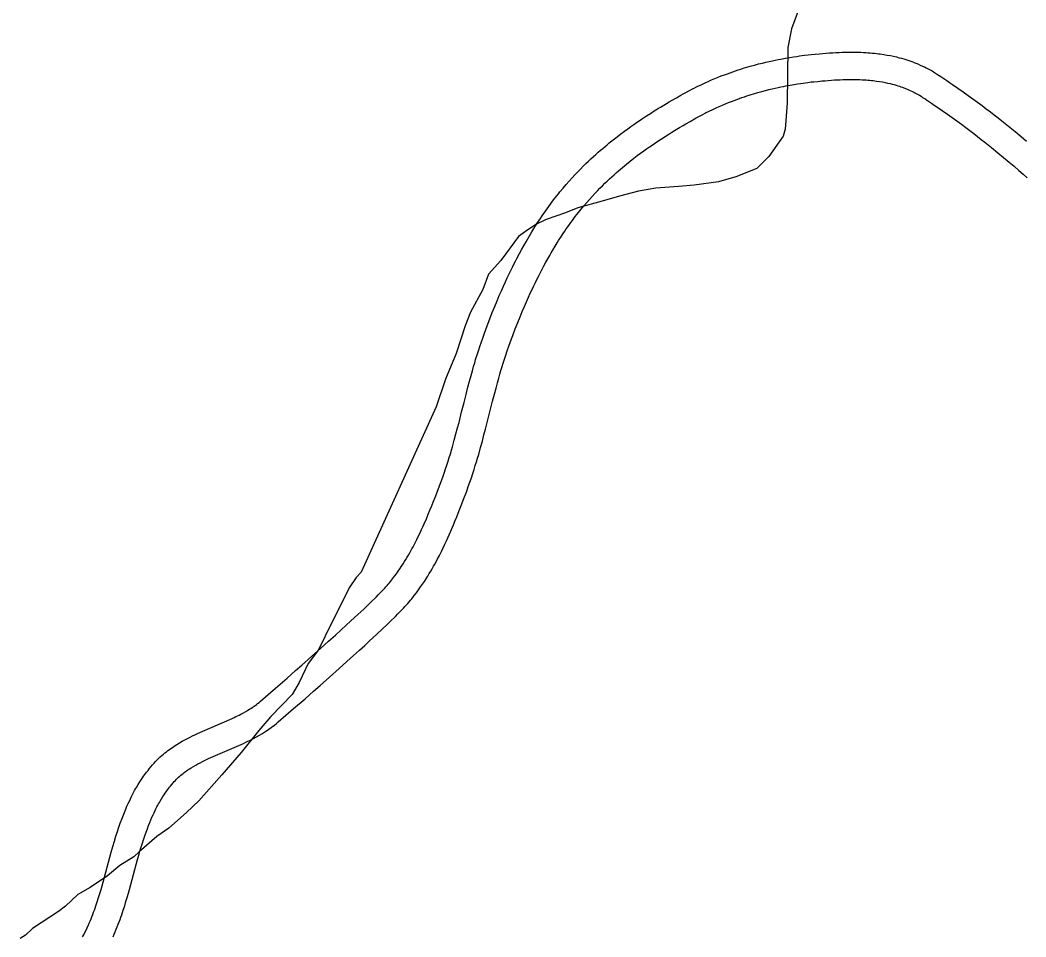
# Model space of a CAD drawing. Extents: x 3161564 to 3199464, y 849354 to 874788.
# Drawn here: x 3169681 to 3170784, y 864639 to 865645 of the extents above; entities that cross this region are included whole.
import ezdxf

# ---------------------------------------------------------------- set-up
doc = ezdxf.new("R2010")
doc.units = 0
doc.layers.add('V-ROAD-CNTR', color=7, linetype='Continuous')
doc.layers.add('V-SITE-VEGE', color=7, linetype='Continuous')

msp = doc.modelspace()

# ---------------------------------------------------------------- linework, layer by layer
at = {"layer": 'V-ROAD-CNTR'}
for points in [[(3170419.5, 865570.4), (3170423.6, 865572.5), (3170427.8, 865574.4), (3170431.8, 865576.3), (3170435.7, 865578.1), (3170439.5, 865579.7), (3170443.1, 865581.3), (3170446.7, 865582.7), (3170450.1, 865584.1), (3170453.5, 865585.4), (3170456.7, 865586.6), (3170459.9, 865587.7), (3170462.9, 865588.8), (3170465.8, 865589.8), (3170468.7, 865590.8), (3170471.5, 865591.7), (3170474.2, 865592.5), (3170476.8, 865593.3), (3170481.8, 865594.8), (3170486.5, 865596.1), (3170491, 865597.3), (3170495.1, 865598.3), (3170499, 865599.3), (3170502.7, 865600.1), (3170506.1, 865600.9), (3170509.3, 865601.5), (3170512.4, 865602.2), (3170515.2, 865602.7), (3170520.5, 865603.7), (3170525.1, 865604.5), (3170529.2, 865605.1), (3170532.8, 865605.6), (3170535.9, 865606.1), (3170541.3, 865606.8), (3170545.4, 865607.3), (3170548.5, 865607.6), (3170553.1, 865608.1), (3170557.7, 865608.5), (3170561.5, 865608.8), (3170565.2, 865609.1), (3170568.8, 865609.4), (3170572.4, 865609.6), (3170575.9, 865609.8), (3170579.3, 865610), (3170582.6, 865610.1), (3170585.8, 865610.2), (3170588.9, 865610.2), (3170592, 865610.2), (3170594.9, 865610.2), (3170597.8, 865610.2), (3170600.6, 865610.1), (3170603.3, 865610.1), (3170606, 865609.9), (3170608.5, 865609.8), (3170611, 865609.6), (3170613.4, 865609.4), (3170615.8, 865609.2), (3170618, 865609), (3170620.2, 865608.8), (3170622.4, 865608.5), (3170624.5, 865608.3), (3170628.5, 865607.7), (3170632.2, 865607), (3170635.8, 865606.4), (3170639.1, 865605.7), (3170642.2, 865605), (3170645.1, 865604.2), (3170647.8, 865603.5), (3170650.3, 865602.8), (3170652.7, 865602.1), (3170654.9, 865601.3), (3170657, 865600.6), (3170659, 865599.9), (3170660.8, 865599.3), (3170662.5, 865598.6), (3170665.7, 865597.3), (3170668.4, 865596.1), (3170670.9, 865595), (3170673, 865594), (3170674.8, 865593.1), (3170676.4, 865592.2), (3170679.2, 865590.8), (3170681.3, 865589.6), (3170682.8, 865588.6), (3170685.1, 865587.2), (3170687.4, 865585.8), (3170690.8, 865583.6)], [(3170690.8, 865583.5), (3170694.1, 865581.3), (3170697.4, 865579.2), (3170700.5, 865577), (3170703.6, 865574.9), (3170709.7, 865570.7), (3170715.4, 865566.7), (3170720.9, 865562.7), (3170726.2, 865558.9), (3170731.3, 865555.2), (3170736.2, 865551.6), (3170740.8, 865548), (3170745.3, 865544.6), (3170749.6, 865541.3), (3170753.8, 865538.1), (3170757.8, 865534.9), (3170761.6, 865531.9), (3170765.3, 865528.9), (3170772.4, 865523.2), (3170778.9, 865517.7), (3170785.1, 865512.6)], [(3170432.8, 865543.5), (3170436.8, 865545.5), (3170440.6, 865547.3), (3170444.3, 865549), (3170447.9, 865550.7), (3170451.3, 865552.2), (3170454.7, 865553.6), (3170457.9, 865554.9), (3170461.1, 865556.2), (3170464.1, 865557.3), (3170467.1, 865558.4), (3170470, 865559.5), (3170472.7, 865560.5), (3170475.4, 865561.4), (3170478.1, 865562.3), (3170480.6, 865563.1), (3170483, 865563.9), (3170485.4, 865564.6), (3170490.1, 865566), (3170494.4, 865567.2), (3170498.5, 865568.2), (3170502.3, 865569.2), (3170505.9, 865570.1), (3170509.3, 865570.8), (3170512.4, 865571.5), (3170515.4, 865572.2), (3170518.2, 865572.7), (3170520.8, 865573.2), (3170525.7, 865574.1), (3170530, 865574.9), (3170533.8, 865575.5), (3170537.1, 865576), (3170539.9, 865576.4), (3170545, 865577), (3170548.8, 865577.5), (3170551.7, 865577.8), (3170556, 865578.2), (3170560.3, 865578.6), (3170563.9, 865578.9), (3170567.4, 865579.2), (3170570.8, 865579.5), (3170574.2, 865579.7), (3170577.4, 865579.8), (3170580.5, 865580), (3170583.5, 865580.1), (3170586.5, 865580.2), (3170589.3, 865580.2), (3170592, 865580.2), (3170594.7, 865580.2), (3170597.3, 865580.2), (3170599.7, 865580.2), (3170602.2, 865580.1), (3170604.5, 865580), (3170606.7, 865579.8), (3170608.9, 865579.7), (3170611, 865579.5), (3170613, 865579.4), (3170615, 865579.2), (3170616.8, 865579), (3170618.7, 865578.8), (3170620.4, 865578.5), (3170623.8, 865578), (3170627, 865577.5), (3170629.9, 865576.9), (3170632.6, 865576.4), (3170635.2, 865575.8), (3170637.6, 865575.2), (3170639.8, 865574.6), (3170641.8, 865574), (3170643.7, 865573.4), (3170645.5, 865572.9), (3170647.2, 865572.3), (3170648.7, 865571.7), (3170650.2, 865571.2), (3170651.5, 865570.7), (3170654.1, 865569.7), (3170656.2, 865568.7), (3170658.1, 865567.8), (3170659.8, 865567.1), (3170661.2, 865566.3), (3170662.4, 865565.7), (3170664.6, 865564.5), (3170666.2, 865563.6), (3170667.4, 865562.9), (3170669.2, 865561.8), (3170671, 865560.6), (3170674.3, 865558.5)], [(3170185.1, 865287.3), (3170186.8, 865292.4), (3170188.7, 865297.6), (3170190.2, 865301.9), (3170191.7, 865305.9), (3170193.2, 865309.9), (3170196.1, 865317.5), (3170198.8, 865324.6), (3170201.5, 865331.2), (3170204, 865337.4), (3170206.5, 865343.1), (3170208.8, 865348.5), (3170211.1, 865353.6), (3170213.2, 865358.3), (3170215.3, 865362.7), (3170217.2, 865366.8), (3170219.1, 865370.7), (3170220.9, 865374.3), (3170222.6, 865377.7), (3170224.2, 865380.8), (3170225.8, 865383.8), (3170228.7, 865389.3), (3170231.3, 865394.2), (3170233.7, 865398.4), (3170235.8, 865402.1), (3170237.7, 865405.3), (3170239.3, 865408.1), (3170242.3, 865413), (3170244.5, 865416.7), (3170246.3, 865419.5), (3170248.9, 865423.6), (3170251.6, 865427.7), (3170253.5, 865430.5), (3170255.3, 865433.2), (3170257.1, 865435.8), (3170258.9, 865438.4), (3170260.7, 865440.9), (3170262.5, 865443.4), (3170264.3, 865445.8), (3170266.1, 865448.1), (3170267.8, 865450.4), (3170269.6, 865452.6), (3170271.3, 865454.8), (3170273, 865456.9), (3170276.4, 865461), (3170279.8, 865464.9), (3170283, 865468.7), (3170286.3, 865472.2), (3170289.4, 865475.7), (3170292.5, 865478.9), (3170295.6, 865482), (3170298.5, 865485), (3170301.4, 865487.9), (3170304.3, 865490.6), (3170307.1, 865493.2), (3170309.8, 865495.7), (3170312.4, 865498.1), (3170315, 865500.4), (3170317.6, 865502.6), (3170320, 865504.7), (3170322.5, 865506.8), (3170324.8, 865508.7), (3170327.1, 865510.6), (3170331.6, 865514.2), (3170335.9, 865517.5), (3170339.9, 865520.6), (3170343.7, 865523.5), (3170347.4, 865526.1), (3170350.8, 865528.6), (3170354, 865530.8), (3170357.1, 865533), (3170360, 865534.9), (3170362.7, 865536.8), (3170367.9, 865540.2), (3170372.4, 865543.1), (3170376.5, 865545.7), (3170380, 865547.9), (3170383.2, 865549.8), (3170388.7, 865553.2), (3170392.9, 865555.7), (3170396.1, 865557.5), (3170400.9, 865560.3), (3170405.8, 865563.1), (3170408.1, 865564.4), (3170410.5, 865565.6), (3170415, 865568.1), (3170419.3, 865570.3)], [(3170674.2, 865558.5), (3170677.5, 865556.4), (3170680.6, 865554.3), (3170683.7, 865552.2), (3170686.7, 865550.2), (3170692.5, 865546.1), (3170698.1, 865542.2), (3170703.4, 865538.4), (3170708.6, 865534.7), (3170713.5, 865531.1), (3170718.2, 865527.6), (3170722.7, 865524.1), (3170727.1, 865520.8), (3170731.3, 865517.6), (3170735.3, 865514.4), (3170739.1, 865511.4), (3170742.9, 865508.4), (3170746.5, 865505.6), (3170753.4, 865499.9), (3170759.8, 865494.7), (3170765.8, 865489.7), (3170771.3, 865485), (3170776.5, 865480.5), (3170781.3, 865476.4), (3170785.8, 865472.5)], [(3170213.5, 865277.7), (3170215.2, 865282.6), (3170216.9, 865287.5), (3170218.4, 865291.6), (3170219.8, 865295.5), (3170221.3, 865299.3), (3170224, 865306.7), (3170226.7, 865313.5), (3170229.3, 865319.9), (3170231.7, 865325.8), (3170234.1, 865331.3), (3170236.3, 865336.4), (3170238.4, 865341.2), (3170240.5, 865345.7), (3170242.4, 865349.9), (3170244.3, 865353.8), (3170246.1, 865357.5), (3170247.7, 865360.9), (3170249.4, 865364.1), (3170250.9, 865367.1), (3170252.3, 865369.9), (3170255.1, 865375.1), (3170257.6, 865379.7), (3170259.8, 865383.6), (3170261.8, 865387.1), (3170263.5, 865390.1), (3170265.1, 865392.8), (3170267.9, 865397.4), (3170270, 865400.9), (3170271.6, 865403.4), (3170274.1, 865407.3), (3170276.6, 865411.2), (3170278.3, 865413.7), (3170280, 865416.2), (3170281.7, 865418.7), (3170283.4, 865421), (3170285, 865423.3), (3170286.7, 865425.6), (3170288.3, 865427.8), (3170289.9, 865429.9), (3170291.5, 865432), (3170293.1, 865434), (3170294.7, 865436), (3170296.3, 865437.9), (3170299.4, 865441.7), (3170302.5, 865445.3), (3170305.5, 865448.7), (3170308.4, 865452), (3170311.3, 865455.1), (3170314.1, 865458.1), (3170316.9, 865461), (3170319.7, 865463.7), (3170322.3, 865466.3), (3170324.9, 865468.8), (3170327.5, 865471.2), (3170330, 865473.5), (3170332.5, 865475.8), (3170334.9, 865477.9), (3170337.2, 865479.9), (3170339.5, 865481.9), (3170341.7, 865483.8), (3170343.9, 865485.6), (3170346, 865487.3), (3170350.2, 865490.7), (3170354.2, 865493.8), (3170357.9, 865496.7), (3170361.5, 865499.3), (3170364.9, 865501.8), (3170368.1, 865504.1), (3170371.2, 865506.2), (3170374.1, 865508.2), (3170376.8, 865510.1), (3170379.4, 865511.8), (3170384.3, 865515.1), (3170388.6, 865517.8), (3170392.4, 865520.3), (3170395.8, 865522.4), (3170398.8, 865524.2), (3170404.1, 865527.4), (3170408.2, 865529.8), (3170411.2, 865531.6), (3170415.8, 865534.3), (3170420.5, 865536.9), (3170422.6, 865538.1), (3170424.7, 865539.3), (3170428.9, 865541.5), (3170433, 865543.6)], [(3169940.1, 864894.4), (3169941.2, 864895.3), (3169942.9, 864896.6), (3169944.5, 864898), (3169961.1, 864912.4), (3169973.6, 864923.3), (3169982.9, 864931.5), (3169989.9, 864937.6), (3170000.3, 864946.9), (3170010.8, 864956.3), (3170019.2, 864963.8), (3170026.6, 864970.5), (3170033, 864976.3), (3170038.5, 864981.3), (3170043.4, 864985.8), (3170047.6, 864989.7), (3170051.3, 864993.1), (3170057.7, 864999.1), (3170062.5, 865003.7), (3170066, 865007.1), (3170071.3, 865012.3), (3170073.9, 865015), (3170076.5, 865017.6), (3170078, 865019.1), (3170079.4, 865020.6), (3170080.8, 865022.1), (3170082.1, 865023.6), (3170083.4, 865025), (3170084.7, 865026.5), (3170085.9, 865028), (3170087.1, 865029.4), (3170089.4, 865032.3), (3170091.6, 865035.1), (3170093.7, 865037.9), (3170095.6, 865040.7), (3170097.5, 865043.4), (3170099.3, 865046), (3170101, 865048.6), (3170102.6, 865051.1), (3170104.1, 865053.6), (3170105.5, 865056), (3170106.9, 865058.4), (3170108.3, 865060.7), (3170109.5, 865063), (3170110.7, 865065.2), (3170111.9, 865067.3), (3170114.1, 865071.6), (3170116.1, 865075.6), (3170117.9, 865079.4), (3170119.6, 865082.9), (3170121.2, 865086.3), (3170122.7, 865089.5), (3170124, 865092.5), (3170126.5, 865098.2), (3170128.6, 865103.2), (3170130.4, 865107.7), (3170132, 865111.5), (3170134.7, 865118.4), (3170136.7, 865123.5), (3170139.7, 865131.3), (3170142.6, 865139), (3170144.4, 865143.8), (3170146, 865148.3), (3170147.5, 865152.8), (3170148.9, 865157.1), (3170150.3, 865161.3), (3170151.6, 865165.4), (3170152.8, 865169.4), (3170153.9, 865173.3), (3170155, 865177), (3170157.1, 865184.4), (3170158.9, 865191.3), (3170160.7, 865197.8), (3170162.3, 865203.9), (3170165.2, 865215.5), (3170167.8, 865225.7), (3170170, 865234.6), (3170172.1, 865242.5), (3170173.9, 865249.3), (3170175.5, 865255.4), (3170177, 865260.7), (3170178.3, 865265.3), (3170179.5, 865269.3), (3170180.5, 865272.9), (3170182.4, 865279.1), (3170183.9, 865283.7), (3170185.1, 865287.2)], [(3169958.4, 864870.6), (3169959.8, 864871.7), (3169961.9, 864873.4), (3169964, 864875.2), (3169980.8, 864889.8), (3169993.4, 864900.7), (3170002.7, 864909), (3170009.8, 864915.2), (3170020.3, 864924.5), (3170030.8, 864933.9), (3170039.3, 864941.5), (3170046.6, 864948.2), (3170053.1, 864954), (3170058.8, 864959.1), (3170063.7, 864963.7), (3170068, 864967.7), (3170071.8, 864971.2), (3170078.4, 864977.4), (3170083.3, 864982.1), (3170087, 864985.7), (3170092.5, 864991.1), (3170095.2, 864993.8), (3170098, 864996.6), (3170099.7, 864998.4), (3170101.3, 865000.1), (3170102.9, 865001.9), (3170104.5, 865003.6), (3170106, 865005.3), (3170107.5, 865007), (3170108.9, 865008.7), (3170110.4, 865010.4), (3170113, 865013.8), (3170115.5, 865017), (3170117.9, 865020.3), (3170120.2, 865023.4), (3170122.3, 865026.5), (3170124.3, 865029.5), (3170126.2, 865032.4), (3170128, 865035.3), (3170129.7, 865038), (3170131.4, 865040.8), (3170132.9, 865043.4), (3170134.4, 865046), (3170135.8, 865048.5), (3170137.1, 865050.9), (3170138.4, 865053.3), (3170140.8, 865057.9), (3170143, 865062.2), (3170145, 865066.3), (3170146.8, 865070.2), (3170148.5, 865073.8), (3170150, 865077.2), (3170151.5, 865080.4), (3170154, 865086.4), (3170156.3, 865091.7), (3170158.2, 865096.3), (3170159.8, 865100.4), (3170162.6, 865107.4), (3170164.7, 865112.7), (3170167.7, 865120.6), (3170170.7, 865128.5), (3170172.5, 865133.5), (3170174.3, 865138.4), (3170175.9, 865143.2), (3170177.5, 865147.8), (3170178.9, 865152.2), (3170180.2, 865156.6), (3170181.5, 865160.8), (3170182.7, 865164.8), (3170183.9, 865168.8), (3170186, 865176.4), (3170187.9, 865183.5), (3170189.7, 865190.2), (3170191.3, 865196.5), (3170194.3, 865208.1), (3170196.8, 865218.3), (3170199.1, 865227.2), (3170201.1, 865234.9), (3170202.9, 865241.6), (3170204.4, 865247.4), (3170205.9, 865252.5), (3170207.1, 865257), (3170208.3, 865260.8), (3170209.3, 865264.2), (3170211.1, 865270.1), (3170212.5, 865274.5), (3170213.6, 865277.8)], [(3169755.4, 864651.6), (3169756.5, 864654.2), (3169757.5, 864656.6), (3169758.6, 864659.1), (3169759.5, 864661.5), (3169760.5, 864663.9), (3169761.4, 864666.3), (3169762.2, 864668.6), (3169763.1, 864671), (3169763.9, 864673.3), (3169765.4, 864677.9), (3169766.9, 864682.4), (3169768.2, 864686.9), (3169769.5, 864691.2), (3169770.7, 864695.4), (3169771.9, 864699.5), (3169780.8, 864732.2), (3169782.6, 864738.5), (3169784.3, 864744.3), (3169785.9, 864749.8), (3169787.6, 864754.9), (3169789.1, 864759.7), (3169790.7, 864764.2), (3169792.2, 864768.4), (3169793.7, 864772.3), (3169795.2, 864776), (3169796.6, 864779.4), (3169797.9, 864782.7), (3169799.3, 864785.6), (3169800.6, 864788.4), (3169801.8, 864791), (3169803, 864793.5), (3169804.2, 864795.7), (3169805.3, 864797.9), (3169806.4, 864799.8), (3169807.4, 864801.7), (3169808.4, 864803.4), (3169810.3, 864806.6), (3169812.1, 864809.4), (3169813.6, 864811.8), (3169815.1, 864813.9), (3169816.3, 864815.7), (3169817.5, 864817.4), (3169819.5, 864820.1), (3169821.1, 864822.1), (3169822.3, 864823.7), (3169824.1, 864825.9), (3169826.1, 864828.2), (3169827.7, 864830.1), (3169829.4, 864831.9), (3169831.1, 864833.6), (3169832.8, 864835.3), (3169834.5, 864836.8), (3169836.2, 864838.3), (3169837.9, 864839.8), (3169839.6, 864841.2), (3169841.2, 864842.5), (3169842.9, 864843.8), (3169844.5, 864845), (3169846.2, 864846.1), (3169847.8, 864847.3), (3169849.4, 864848.3), (3169851, 864849.4), (3169852.6, 864850.4), (3169855.6, 864852.2), (3169858.6, 864854), (3169861.6, 864855.6), (3169864.5, 864857.1), (3169867.3, 864858.6), (3169870, 864859.9), (3169872.6, 864861.2), (3169875.3, 864862.4), (3169913.4, 864879), (3169915.5, 864880), (3169917.5, 864881), (3169919.4, 864881.9), (3169921.2, 864882.8), (3169922.8, 864883.6), (3169925.8, 864885.2), (3169928.4, 864886.7), (3169930.5, 864888), (3169932.4, 864889.1), (3169934, 864890.1), (3169935.4, 864891), (3169936.6, 864891.8), (3169938.7, 864893.3), (3169940.3, 864894.5)], [(3169782.8, 864639.4), (3169784, 864642.2), (3169785.2, 864645), (3169786.3, 864647.7), (3169787.4, 864650.4), (3169788.5, 864653.1), (3169789.5, 864655.8), (3169790.4, 864658.4), (3169791.4, 864661), (3169792.3, 864663.6), (3169793.9, 864668.6), (3169795.5, 864673.4), (3169796.9, 864678.2), (3169798.3, 864682.7), (3169799.6, 864687.2), (3169800.8, 864691.5), (3169809.7, 864724.2), (3169811.4, 864730.2), (3169813, 864735.8), (3169814.6, 864740.9), (3169816.1, 864745.7), (3169817.6, 864750.1), (3169819, 864754.2), (3169820.4, 864758), (3169821.7, 864761.5), (3169823, 864764.8), (3169824.2, 864767.8), (3169825.4, 864770.6), (3169826.6, 864773.2), (3169827.7, 864775.6), (3169828.8, 864777.9), (3169829.8, 864779.9), (3169830.8, 864781.9), (3169831.7, 864783.7), (3169832.6, 864785.3), (3169833.5, 864786.9), (3169834.3, 864788.3), (3169835.9, 864791), (3169837.4, 864793.3), (3169838.7, 864795.3), (3169839.8, 864797), (3169840.9, 864798.5), (3169841.7, 864799.7), (3169843.4, 864802), (3169844.7, 864803.7), (3169845.7, 864804.9), (3169847.2, 864806.7), (3169848.7, 864808.5), (3169849.9, 864809.8), (3169851.1, 864811.1), (3169852.3, 864812.3), (3169853.5, 864813.5), (3169854.7, 864814.7), (3169856, 864815.8), (3169857.2, 864816.8), (3169858.4, 864817.8), (3169859.7, 864818.8), (3169860.9, 864819.8), (3169862.2, 864820.7), (3169863.4, 864821.6), (3169864.7, 864822.5), (3169865.9, 864823.3), (3169867.2, 864824.1), (3169868.4, 864824.9), (3169870.9, 864826.4), (3169873.4, 864827.9), (3169875.9, 864829.2), (3169878.3, 864830.5), (3169880.7, 864831.8), (3169883.1, 864832.9), (3169885.4, 864834.1), (3169887.6, 864835.1), (3169925.7, 864851.7), (3169928.3, 864852.9), (3169930.6, 864854), (3169932.8, 864855), (3169934.8, 864856.1), (3169936.7, 864857.1), (3169940.2, 864858.9), (3169943.3, 864860.7), (3169946, 864862.2), (3169948.3, 864863.7), (3169950.4, 864865), (3169952.1, 864866.1), (3169953.7, 864867.2), (3169956.3, 864869), (3169958.2, 864870.4)], [(3169749.1, 864639.2), (3169750.5, 864641.7), (3169751.8, 864644.3), (3169753.1, 864646.8), (3169754.3, 864649.2), (3169755.4, 864651.8)]]:
    msp.add_lwpolyline(points, dxfattribs=at)
at = {"layer": 'V-SITE-VEGE'}
for points in [[(3170537, 865662.5), (3170527.1, 865636), (3170523.1, 865615.2), (3170522.3, 865554.3), (3170520, 865525.8), (3170518, 865518.2), (3170502.4, 865495.6), (3170489, 865482.5), (3170466, 865473.3), (3170446.9, 865467.8), (3170420.2, 865464.4), (3170403.1, 865462.7), (3170378.4, 865461.1), (3170359.3, 865457.6), (3170338.3, 865452.2), (3170319.2, 865446.7), (3170292.5, 865439.5), (3170279.1, 865433.9), (3170258.1, 865426.6), (3170246.6, 865421.1), (3170235.1, 865413.6), (3170227.4, 865408), (3170208, 865381.6), (3170194.5, 865366.6), (3170188.6, 865349.6), (3170174.9, 865325), (3170169, 865309.9), (3170159.1, 865279.6), (3170147.3, 865251.2), (3170137.4, 865220.9)], [(3170137.4, 865220.9), (3170055.1, 865039.4), (3170049.3, 865033.8), (3170041.6, 865022.5), (3170027.9, 864994.1), (3170022, 864982.8), (3170008.3, 864954.5), (3169996.7, 864939.4), (3169986.9, 864918.6), (3169979.1, 864905.4), (3169956, 864881), (3169942.5, 864865.9), (3169923.1, 864841.5), (3169901.9, 864817), (3169876.8, 864788.8), (3169863.3, 864775.7), (3169844, 864758.8), (3169830.6, 864749.5), (3169811.4, 864732.7), (3169805.6, 864727), (3169790.2, 864717.7), (3169776.8, 864706.5), (3169757.6, 864693.4), (3169744.2, 864686), (3169730.7, 864672.9), (3169723, 864667.3), (3169694.2, 864648.6), (3169686.5, 864641.1), (3169680.7, 864637.4)]]:
    msp.add_lwpolyline(points, dxfattribs=at)

doc.saveas('drawing.dxf')
